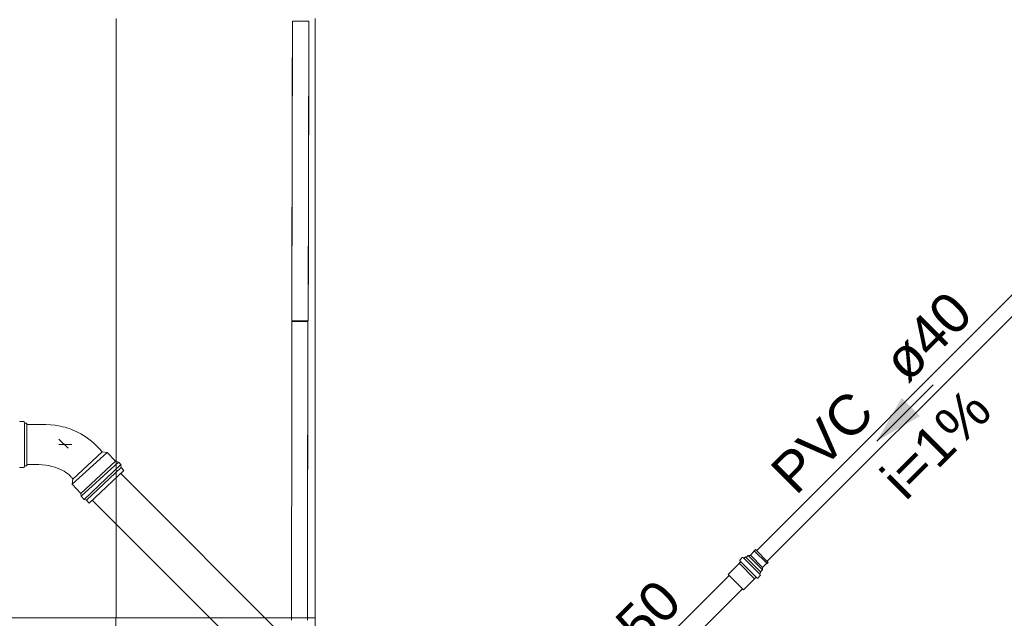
# Model space of a CAD drawing. Header units: millimetres. Extents: x -261 to 187, y -214 to 106.
# Tile 499 of 656: x -219.03 to -216.55, y 1.44 to 2.94. Entities that reach past the tile are written whole.
import ezdxf

# ---------------------------------------------------------------- set-up
doc = ezdxf.new("R2010")
doc.units = ezdxf.units.MM
doc.header["$LTSCALE"] = 0.005
doc.header["$MEASUREMENT"] = 0
doc.linetypes.add('NULL', pattern=[0])
doc.layers.get('0').update_dxf_attribs({"lineweight": 18})
for name, color, linetype, lineweight in [('AP-Condutos', 4, 'Continuous', 25), ('AP-Condutos Ar condicionado', 4, 'Continuous', 25), ('AP-Sentido conduto Ar condicionado', 9, 'Continuous', 30), ('AP-Textos conduto Ar condicionado', 7, 'Continuous', 9), ('IFC-Laje-Contorno', 9, 'Continuous', 5), ('IFC-Parede padrão-Contorno', 9, 'Continuous', 5), ('IFC-Porta-Contorno', 9, 'Continuous', 5), ('Simbolos', 5, 'Continuous', 20), ('Simbolos_int', 174, 'Continuous', 5)]:
    doc.layers.add(name, color=color, linetype=linetype, lineweight=lineweight)
doc.styles.add('Arial', font='arial.ttf')

msp = doc.modelspace()

# ---------------------------------------------------------------- hatches: boundary and pattern name
at = {"layer": 'AP-Sentido conduto Ar condicionado', "linetype": 'Continuous'}
msp.add_hatch(color=7, dxfattribs=at).paths.add_polyline_path([(-216.871, 1.8814), (-216.7626, 1.9441), (-216.8084, 1.9899)])

# ---------------------------------------------------------------- linework, layer by layer
for p, q in [((-217.1997, 1.5887), (-217.1947, 1.5937)), ((-217.1997, 1.5887), (-217.1637, 1.5528)), ((-217.1947, 1.5937), (-217.1588, 1.5578)), ((-217.1947, 1.5937), (-217.1905, 1.5937)), ((-217.1891, 1.5943), (-217.1791, 1.6043)), ((-217.1891, 1.5943), (-217.1582, 1.5634)), ((-217.1791, 1.6057), (-217.1763, 1.6085)), ((-217.1791, 1.6043), (-217.1791, 1.6057)), ((-217.1791, 1.6057), (-217.1468, 1.5734)), ((-217.1763, 1.6085), (-217.1439, 1.5762)), ((-217.1588, 1.5578), (-217.1588, 1.562)), ((-217.1582, 1.5634), (-217.1482, 1.5734)), ((-217.1482, 1.5734), (-217.1468, 1.5734)), ((-217.1468, 1.5734), (-217.1439, 1.5762)), ((-217.1637, 1.5528), (-217.1588, 1.5578))]:
    msp.add_line(p, q)
for points in [[(-217.1905, 1.5937), (-217.1903, 1.5937), (-217.1902, 1.5937), (-217.19, 1.5937), (-217.1898, 1.5938), (-217.1897, 1.5939), (-217.1895, 1.5939), (-217.1894, 1.594), (-217.1892, 1.5941), (-217.1891, 1.5943)], [(-217.1582, 1.5634), (-217.1583, 1.5633), (-217.1584, 1.5631), (-217.1585, 1.563), (-217.1586, 1.5628), (-217.1587, 1.5626), (-217.1587, 1.5625), (-217.1588, 1.5623), (-217.1588, 1.5621), (-217.1588, 1.562)]]:
    msp.add_lwpolyline(points)
at = {"layer": 'AP-Condutos'}
for p, q in [((-218.0142, 1.0419), (-218.7721, 1.7999)), ((-218.0836, 0.9725), (-218.8439, 1.7328))]:
    msp.add_line(p, q, dxfattribs=at)
at = {"layer": 'AP-Condutos Ar condicionado'}
for p, q in [((-216.5003, 2.2788), (-217.1734, 1.6057)), ((-216.4737, 2.2522), (-217.1468, 1.5791)), ((-217.2425, 1.5437), (-217.837, 0.9491)), ((-217.2088, 1.51), (-217.8034, 0.9154))]:
    msp.add_line(p, q, dxfattribs=at)
at = {"layer": 'AP-Sentido conduto Ar condicionado'}
msp.add_lwpolyline([(-216.7293, 2.0231), (-216.871, 1.8814)], dxfattribs=at)
at = {"layer": 'IFC-Laje-Contorno', "lineweight": 5}
for p, q in [((-218.7837, 1.4366), (-218.7837, 2.9441)), ((-218.2834, 1.4366), (-218.2834, 2.9441)), ((-220.2408, 1.4366), (-218.7843, 1.4366))]:
    msp.add_line(p, q, dxfattribs=at)
at = {"layer": 'IFC-Parede padrão-Contorno', "lineweight": 5}
for p, q in [((-218.7843, 1.1716), (-218.7843, 1.4366)), ((-218.7843, 1.4366), (-218.6648, 1.4366)), ((-218.7837, 1.4366), (-218.3426, 1.4366)), ((-218.6648, 1.4366), (-218.2834, 1.4366)), ((-218.3029, 1.4366), (-218.2834, 1.4366)), ((-218.2834, 1.1716), (-218.2834, 1.4366))]:
    msp.add_line(p, q, dxfattribs=at)
at = {"layer": 'IFC-Porta-Contorno', "lineweight": 5}
for p, q in [((-218.3417, 2.1838), (-218.3407, 2.9375)), ((-218.3409, 2.7563), (-218.3407, 2.9375)), ((-218.3407, 2.9375), (-218.3096, 2.9375)), ((-218.3096, 2.9375), (-218.2997, 2.9374)), ((-218.3007, 2.1838), (-218.2997, 2.9374)), ((-218.3005, 2.3649), (-218.2997, 2.9374)), ((-218.3417, 2.1838), (-218.3409, 2.7563)), ((-218.3007, 2.1838), (-218.3005, 2.3649)), ((-218.3419, 2.0016), (-218.3417, 2.1823)), ((-218.3417, 2.1838), (-218.3318, 2.1838)), ((-218.3417, 2.1823), (-218.3115, 2.1822)), ((-218.3318, 2.1838), (-218.3007, 2.1838)), ((-218.3115, 2.1822), (-218.3019, 2.1822)), ((-218.3029, 1.4366), (-218.3019, 2.1822)), ((-218.3027, 1.6115), (-218.3019, 2.1822)), ((-218.3426, 1.431), (-218.3419, 2.0016)), ((-218.3029, 1.4309), (-218.3027, 1.6115))]:
    msp.add_line(p, q, dxfattribs=at)
at = {"layer": 'Simbolos'}
for p, q in [((-219.016, 1.9304), (-219.0254, 1.9304)), ((-219.015, 1.9296), (-219.0142, 1.9267)), ((-219.0088, 1.926), (-219.0132, 1.926)), ((-219.0088, 1.926), (-219.0088, 1.8193)), ((-218.9918, 1.9226), (-219.0088, 1.9229)), ((-219.0088, 1.9229), (-219.0088, 1.8223)), ((-218.9822, 1.923), (-218.9918, 1.9226)), ((-218.9717, 1.9232), (-218.9822, 1.923)), ((-218.9609, 1.923), (-218.9717, 1.9232)), ((-218.9492, 1.9224), (-218.9609, 1.923)), ((-218.9374, 1.921), (-218.9492, 1.9224)), ((-218.9249, 1.9189), (-218.9374, 1.921)), ((-218.9185, 1.9175), (-218.9249, 1.9189)), ((-218.9122, 1.9159), (-218.9185, 1.9175)), ((-218.9056, 1.914), (-218.9122, 1.9159)), ((-218.8991, 1.9118), (-218.9056, 1.914)), ((-218.8926, 1.9091), (-218.8991, 1.9118)), ((-218.8858, 1.9062), (-218.8926, 1.9091)), ((-218.8793, 1.903), (-218.8858, 1.9062)), ((-218.8725, 1.8993), (-218.8793, 1.903)), ((-218.8657, 1.8952), (-218.8725, 1.8993)), ((-218.8592, 1.8909), (-218.8657, 1.8952)), ((-218.8524, 1.886), (-218.8592, 1.8909)), ((-218.8457, 1.8807), (-218.8524, 1.886)), ((-218.8391, 1.8749), (-218.8457, 1.8807)), ((-218.8324, 1.8686), (-218.8391, 1.8749)), ((-218.8258, 1.8618), (-218.8324, 1.8686)), ((-218.8193, 1.8545), (-218.8258, 1.8618)), ((-218.8066, 1.853), (-218.8193, 1.8545)), ((-218.7857, 1.8307), (-218.8066, 1.853)), ((-219.016, 1.8149), (-219.0254, 1.8149)), ((-219.015, 1.8156), (-219.0142, 1.8185)), ((-219.0088, 1.8193), (-219.0132, 1.8193)), ((-219.0088, 1.8223), (-218.9973, 1.8223)), ((-219.0073, 1.8223), (-219.0024, 1.8223)), ((-218.9973, 1.8223), (-218.9877, 1.8228)), ((-218.9877, 1.8228), (-218.9783, 1.8225)), ((-218.9783, 1.8225), (-218.9695, 1.8219)), ((-218.9695, 1.8219), (-218.9611, 1.8209)), ((-218.9611, 1.8209), (-218.9531, 1.8195)), ((-218.9531, 1.8195), (-218.9456, 1.8178)), ((-218.9456, 1.8178), (-218.9384, 1.8158)), ((-218.9384, 1.8158), (-218.9318, 1.8135)), ((-218.9318, 1.8135), (-218.9255, 1.8111)), ((-218.9255, 1.8111), (-218.92, 1.8084)), ((-218.92, 1.8084), (-218.9147, 1.8056)), ((-218.778, 1.8287), (-218.7857, 1.8307)), ((-218.7724, 1.8228), (-218.778, 1.8287)), ((-218.7714, 1.8146), (-218.7724, 1.8228)), ((-218.7644, 1.8071), (-218.7714, 1.8146)), ((-218.9147, 1.8056), (-218.9102, 1.8027)), ((-218.9102, 1.8027), (-218.9059, 1.7998)), ((-218.9059, 1.7998), (-218.9024, 1.7968)), ((-218.9024, 1.7968), (-218.8993, 1.7939)), ((-218.8993, 1.7939), (-218.8968, 1.791)), ((-218.8968, 1.791), (-218.8954, 1.7896)), ((-218.8954, 1.7896), (-218.8942, 1.788)), ((-218.8924, 1.7855), (-218.8944, 1.773)), ((-218.8942, 1.788), (-218.8924, 1.7855)), ((-218.7644, 1.8071), (-218.8516, 1.7256)), ((-218.8944, 1.773), (-218.8727, 1.7495)), ((-218.8727, 1.7495), (-218.8717, 1.7425)), ((-218.8717, 1.7425), (-218.8641, 1.7346)), ((-218.8641, 1.7346), (-218.8586, 1.7329)), ((-218.8586, 1.7329), (-218.8516, 1.7256)), ((-217.2093, 1.5883), (-217.2155, 1.5821)), ((-217.208, 1.5884), (-217.2054, 1.5869)), ((-217.2011, 1.5901), (-217.2042, 1.5871)), ((-217.2011, 1.5901), (-217.1623, 1.5514)), ((-217.2172, 1.5737), (-217.2449, 1.5461)), ((-217.2139, 1.5773), (-217.2172, 1.574)), ((-217.2172, 1.574), (-217.2172, 1.5737)), ((-217.2155, 1.5807), (-217.2138, 1.5787)), ((-217.1787, 1.5353), (-217.2064, 1.5076)), ((-217.1785, 1.5353), (-217.1787, 1.5353)), ((-217.1751, 1.5386), (-217.1785, 1.5353)), ((-217.1718, 1.5369), (-217.1738, 1.5386)), ((-217.1642, 1.5432), (-217.1704, 1.537)), ((-217.164, 1.5444), (-217.1656, 1.5471)), ((-217.1623, 1.5514), (-217.1654, 1.5483))]:
    msp.add_line(p, q, dxfattribs=at)
for points in [[(-219.0254, 1.9304), (-219.0256, 1.9304), (-219.0257, 1.9303), (-219.0259, 1.9303), (-219.026, 1.9302), (-219.0262, 1.9301), (-219.0263, 1.9299), (-219.0263, 1.9298), (-219.0264, 1.9296), (-219.0264, 1.9295)], [(-219.015, 1.9296), (-219.015, 1.9298), (-219.0151, 1.9299), (-219.0152, 1.93), (-219.0153, 1.9301), (-219.0154, 1.9302), (-219.0155, 1.9303), (-219.0157, 1.9303), (-219.0158, 1.9304), (-219.016, 1.9304)], [(-219.0142, 1.9267), (-219.0142, 1.9266), (-219.0141, 1.9264), (-219.014, 1.9263), (-219.0139, 1.9262), (-219.0138, 1.9261), (-219.0137, 1.9261), (-219.0135, 1.926), (-219.0134, 1.926), (-219.0132, 1.926)], [(-219.0264, 1.8158), (-219.0264, 1.8156), (-219.0263, 1.8154), (-219.0263, 1.8153), (-219.0262, 1.8152), (-219.026, 1.8151), (-219.0259, 1.815), (-219.0257, 1.8149), (-219.0256, 1.8149), (-219.0254, 1.8149)], [(-219.016, 1.8149), (-219.0158, 1.8149), (-219.0157, 1.8149), (-219.0155, 1.8149), (-219.0154, 1.815), (-219.0153, 1.8151), (-219.0152, 1.8152), (-219.0151, 1.8153), (-219.015, 1.8155), (-219.015, 1.8156)], [(-219.0132, 1.8193), (-219.0134, 1.8192), (-219.0135, 1.8192), (-219.0137, 1.8192), (-219.0138, 1.8191), (-219.0139, 1.819), (-219.014, 1.8189), (-219.0141, 1.8188), (-219.0142, 1.8187), (-219.0142, 1.8185)], [(-217.208, 1.5884), (-217.2082, 1.5885), (-217.2083, 1.5885), (-217.2085, 1.5886), (-217.2086, 1.5886), (-217.2087, 1.5885), (-217.2089, 1.5885), (-217.209, 1.5884), (-217.2091, 1.5884), (-217.2093, 1.5883)], [(-217.2054, 1.5869), (-217.2052, 1.5868), (-217.2051, 1.5868), (-217.205, 1.5868), (-217.2048, 1.5868), (-217.2047, 1.5868), (-217.2045, 1.5868), (-217.2044, 1.5869), (-217.2043, 1.587), (-217.2042, 1.5871)], [(-217.2155, 1.5821), (-217.2156, 1.5819), (-217.2157, 1.5818), (-217.2157, 1.5816), (-217.2157, 1.5815), (-217.2158, 1.5813), (-217.2157, 1.5812), (-217.2157, 1.581), (-217.2156, 1.5809), (-217.2155, 1.5807)], [(-217.2139, 1.5773), (-217.2138, 1.5775), (-217.2137, 1.5776), (-217.2136, 1.5778), (-217.2136, 1.5779), (-217.2136, 1.5781), (-217.2136, 1.5782), (-217.2137, 1.5784), (-217.2137, 1.5786), (-217.2138, 1.5787)], [(-217.1738, 1.5386), (-217.1739, 1.5387), (-217.1741, 1.5388), (-217.1742, 1.5389), (-217.1744, 1.5389), (-217.1746, 1.5389), (-217.1747, 1.5388), (-217.1749, 1.5388), (-217.175, 1.5387), (-217.1751, 1.5386)], [(-217.1718, 1.537), (-217.1716, 1.5369), (-217.1715, 1.5368), (-217.1713, 1.5367), (-217.1711, 1.5367), (-217.171, 1.5367), (-217.1708, 1.5368), (-217.1707, 1.5368), (-217.1705, 1.5369), (-217.1704, 1.537)], [(-217.1654, 1.5483), (-217.1655, 1.5482), (-217.1656, 1.5481), (-217.1656, 1.5479), (-217.1657, 1.5478), (-217.1657, 1.5477), (-217.1657, 1.5475), (-217.1657, 1.5474), (-217.1656, 1.5472), (-217.1656, 1.5471)], [(-217.1642, 1.5432), (-217.1641, 1.5433), (-217.164, 1.5434), (-217.164, 1.5436), (-217.1639, 1.5437), (-217.1639, 1.5439), (-217.1639, 1.544), (-217.1639, 1.5442), (-217.164, 1.5443), (-217.164, 1.5444)]]:
    msp.add_lwpolyline(points, dxfattribs=at)
at = {"layer": 'Simbolos_int'}
for p, q in [((-219.014, 1.926), (-219.014, 1.8193)), ((-218.8066, 1.853), (-218.8944, 1.773)), ((-218.8193, 1.8545), (-218.8924, 1.7855)), ((-218.7857, 1.8307), (-218.8727, 1.7495)), ((-218.778, 1.8287), (-218.8717, 1.7425)), ((-218.7724, 1.8228), (-218.8641, 1.7346)), ((-218.7714, 1.8146), (-218.8586, 1.7329)), ((-217.2047, 1.5865), (-217.166, 1.5478)), ((-217.2172, 1.574), (-217.1785, 1.5353)), ((-217.2132, 1.578), (-217.1745, 1.5392)), ((-217.2449, 1.5461), (-217.2064, 1.5076))]:
    msp.add_line(p, q, dxfattribs=at)
at = {"layer": 'Simbolos_int', "color": 8, "linetype": 'Continuous'}
for p, q in [((-218.9048, 1.8631), (-218.9281, 1.8864)), ((-218.9281, 1.8726), (-218.8954, 1.8726))]:
    msp.add_line(p, q, dxfattribs=at)

# ---------------------------------------------------------------- texts
at = {"layer": 'AP-Textos conduto Ar condicionado', "linetype": 'NULL', "char_height": 0.10019, "rotation": 45.0001, "line_spacing_factor": 0.6, "style": 'Arial'}
for s, insert, width, attachment_point in [('ø40', (-216.7925, 2.0225), 0.482321, 7), ('PVC', (-216.8704, 1.9446), 0.575792, 9), ('i=1%', (-216.6867, 1.8388), 0.630163, 8), ('ø50', (-217.5244, 1.2976), 0.482321, 7)]:
    msp.add_mtext(s, dxfattribs=dict(at, insert=insert, width=width, attachment_point=attachment_point))

doc.saveas('drawing.dxf')
